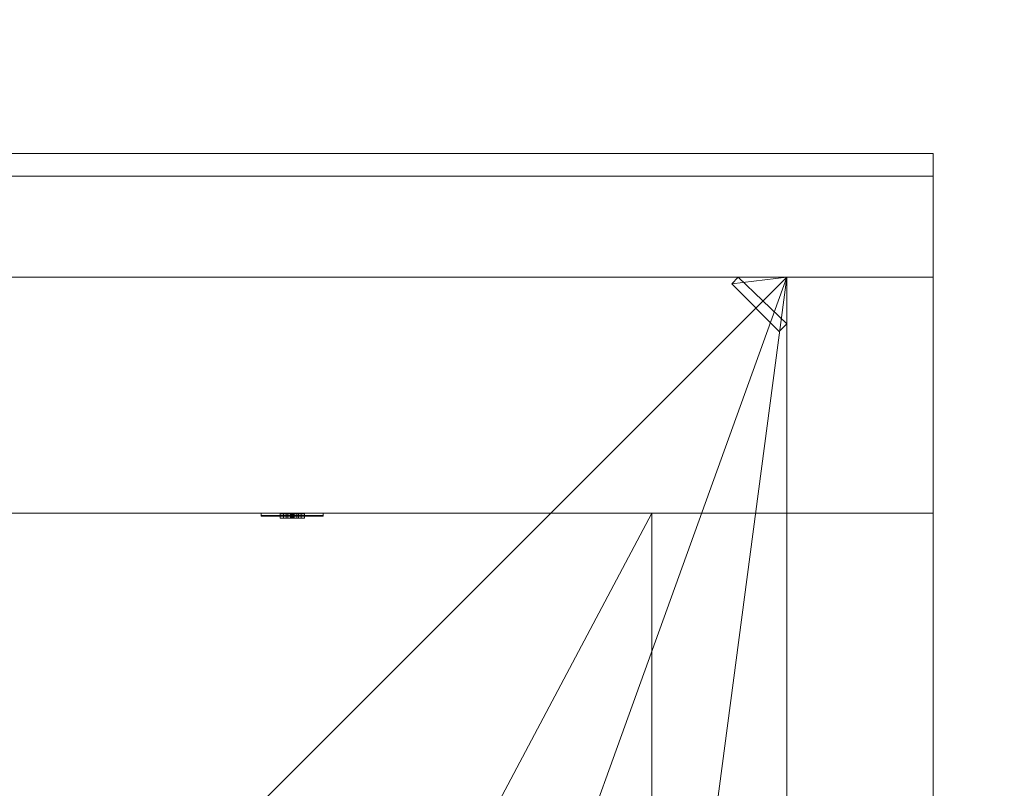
# Model space of a CAD drawing. Header units: inches. Extents: x -263 to 528, y -1 to 602.
# Tile 656 of 656: x 387 to 431, y 310 to 344. Entities that reach past the tile are written whole.
import ezdxf

# ---------------------------------------------------------------- set-up
doc = ezdxf.new("R2010")
doc.units = ezdxf.units.IN
doc.header["$MEASUREMENT"] = 0
for name, color, linetype in [('New_Twindo - Walls', 7, 'Continuous'), ('Twindo - Electrical', 7, 'Continuous'), ('Twindo - Slabs', 7, 'Continuous'), ('Twindo - Walls', 7, 'Continuous')]:
    doc.layers.add(name, color=color, linetype=linetype)

# ---------------------------------------------------------------- blocks, each defined once
blk = doc.blocks.new('Wall_E6B54613-5B14-45D9-8B45-9691F4702782', base_point=(415.5, 322.5))
at = {"layer": 'Twindo - Walls', "lineweight": 0}
mesh = blk.add_polyface(dxfattribs=at)
corners = [(222.5, 322.5, -6), (222.5, 337.5, -6), (428, 337.5, -6), (428, 322.5, -6), (222.5, 322.5, 101), (222.5, 337.5, 101), (428, 337.5, 101), (428, 322.5, 101)]
mesh.append_faces([[corners[k] for k in face] for face in [(0, 1, 2, 3), (1, 0, 4, 5), (1, 5, 6, 2), (7, 3, 2, 6), (4, 0, 3, 7), (5, 4, 7, 6)]], dxfattribs={"color": 254})
blk = doc.blocks.new('Wall_1A432074-22F6-4D23-BD7C-E5F15A753E54', base_point=(415.5, 14))
at = {"layer": 'Twindo - Walls', "lineweight": 0}
mesh = blk.add_polyface(dxfattribs=at)
corners = [(415.5, 322.5, -6), (415.5, 14, -6), (415.5, 14, 101), (415.5, 322.5, 101), (415.5, 20), (415.5, 50), (415.5, 50, 80), (415.5, 20, 80), (428, 322.5, -6), (428, 14, -6), (428, 14, 101), (428, 322.5, 101), (428, 20), (428, 50), (428, 50, 80), (428, 20, 80)]
mesh.append_faces([[corners[k] for k in face] for face in [(8, 9, 1, 0), (1, 9, 10, 2), (3, 2, 10, 11), (0, 3, 11, 8), (12, 13, 5, 4), (13, 14, 6, 5), (14, 15, 7, 6), (15, 12, 4, 7)]], dxfattribs={"color": 254})
mesh.append_faces([[corners[k] for k in face] for face in [(1, 4, 0), (0, 5, 3), (8, 13, 9), (9, 12, 10)]], dxfattribs={"vtx0": -1, "vtx1": -1, "color": 254})
mesh.append_faces([[corners[k] for k in face] for face in [(6, 2, 3), (2, 7, 4), (0, 4, 5), (15, 11, 10), (11, 14, 13), (9, 13, 12)]], dxfattribs={"vtx0": -1, "vtx2": -1, "color": 254})
mesh.append_faces([[corners[k] for k in face] for face in [(6, 7, 2), (5, 6, 3), (1, 2, 4), (15, 14, 11), (12, 15, 10), (8, 11, 13)]], dxfattribs={"vtx1": -1, "vtx2": -1, "color": 254})
blk = doc.blocks.new('Slab_D0BD3B49-249D-4DA8-80D4-D821BCE50D6B', base_point=(-249.5, 387))
at = {"layer": 'Twindo - Slabs', "lineweight": 0}
mesh = blk.add_polyface(dxfattribs=at)
corners = [(-192, 387), (-249.5, 387), (-249.5, 387, -6), (-192, 387, -6), (-89.75, 579.5), (-249.5, 579.5), (-192, 134.5), (-132, 134.5), (-132, 124.5), (10, 124.5), (10, 13.75), (161.5, 13.75), (161.5, 6.5), (252, 6.5), (252, 14), (415.5, 14), (415.5, 322.5), (222.5, 322.5), (222.5, 357.5), (-4, 357.5), (-4, 413), (101.5, 413), (101.5, 553.5), (-89.75, 553.5), (-249.5, 579.5, -6), (-192, 134.5, -6), (-89.75, 579.5, -6), (-89.75, 553.5, -6), (101.5, 553.5, -6), (101.5, 413, -6), (-4, 413, -6), (-4, 357.5, -6), (222.5, 357.5, -6), (222.5, 322.5, -6), (415.5, 322.5, -6), (415.5, 14, -6), (252, 14, -6), (252, 6.5, -6), (161.5, 6.5, -6), (161.5, 13.75, -6), (10, 13.75, -6), (10, 124.5, -6), (-132, 124.5, -6), (-132, 134.5, -6)]
mesh.append_faces([[corners[k] for k in face] for face in [(0, 1, 2, 3), (1, 5, 24, 2), (6, 0, 3, 25), (5, 4, 26, 24), (7, 6, 25, 43), (8, 7, 43, 42), (9, 8, 42, 41), (10, 9, 41, 40), (11, 10, 40, 39), (12, 11, 39, 38), (13, 12, 38, 37), (14, 13, 37, 36), (15, 14, 36, 35), (16, 15, 35, 34), (17, 16, 34, 33), (18, 17, 33, 32), (19, 18, 32, 31), (20, 19, 31, 30), (21, 20, 30, 29), (22, 21, 29, 28), (23, 22, 28, 27), (4, 23, 27, 26)]], dxfattribs={"color": 254})
mesh.append_faces([[corners[k] for k in face] for face in [(22, 20, 21), (16, 14, 15)]], dxfattribs={"vtx0": -1, "color": 254})
mesh.append_faces([[corners[k] for k in face] for face in [(28, 30, 27), (34, 36, 33)]], dxfattribs={"vtx0": -1, "vtx1": -1, "color": 254})
mesh.append_faces([[corners[k] for k in face] for face in [(4, 0, 7), (19, 23, 8), (19, 9, 11), (43, 3, 26), (42, 27, 31), (39, 41, 31)]], dxfattribs={"vtx0": -1, "vtx1": -1, "vtx2": -1, "color": 254})
mesh.append_faces([[corners[k] for k in face] for face in [(23, 7, 8), (19, 8, 9), (17, 11, 12), (17, 12, 13), (17, 13, 14), (3, 24, 26), (43, 26, 27), (39, 31, 32), (39, 32, 33)]], dxfattribs={"vtx0": -1, "vtx2": -1, "color": 254})
mesh.append_faces([[corners[k] for k in face] for face in [(29, 30, 28), (35, 36, 34)]], dxfattribs={"vtx1": -1, "color": 254})
mesh.append_faces([[corners[k] for k in face] for face in [(4, 5, 0), (23, 4, 7), (19, 20, 23), (22, 23, 20), (18, 19, 11), (17, 18, 11), (16, 17, 14), (42, 43, 27), (30, 31, 27), (41, 42, 31), (38, 39, 33), (37, 38, 33), (36, 37, 33)]], dxfattribs={"vtx1": -1, "vtx2": -1, "color": 254})
mesh.append_faces([[corners[k] for k in face] for face in [(5, 1, 0), (0, 6, 7), (9, 10, 11), (3, 2, 24), (43, 25, 3), (39, 40, 41)]], dxfattribs={"vtx2": -1, "color": 254})
blk = doc.blocks.new('Slab_C16FED3F-F51D-4887-95C2-45D370958F54', base_point=(-255.75, 595))
at = {"layer": 'Twindo - Slabs', "lineweight": 0}
mesh = blk.add_polyface(dxfattribs=at)
corners = [(95.5, 568, 128), (95.5, 570, 128), (-75.75, 570, 128), (-75.75, 595, 128), (-255.75, 595, 128), (-255.75, 379, 128), (-198, 379, 128), (-198, 134.5, 128), (-136, 134.5, 128), (-136, 110.5, 128), (6.5, 110.5, 128), (6.5, 6.5, 128), (315.5, 6.5, 128), (315.5, 8, 128), (378.5, 8, 128), (378.5, 6.5, 128), (523, 6.5, 128), (523, 132.25, 128), (421.5, 132.25, 128), (421.5, 333, 128), (239, 333, 128), (239, 391.501, 128), (240, 391.501, 128), (240, 457, 128), (237, 457, 128), (237, 568, 128), (201, 127.5, 128), (201, 128.125, 128), (244.5, 128.125, 128), (244.5, 127.5, 128), (244.5, 15, 128), (161.5, 15, 128), (161.5, 146.5, 128), (200.935, 146.5, 128), (200.997, 146.5, 128), (200.997, 128.5, 128), (95.5, 568, 101), (95.5, 570, 101), (-75.75, 570, 101), (-75.75, 595, 101), (-255.75, 595, 101), (-255.75, 379, 101), (-198, 379, 101), (-198, 134.5, 101), (-136, 134.5, 101), (-136, 110.5, 101), (6.5, 110.5, 101), (6.5, 6.5, 101), (315.5, 6.5, 101), (315.5, 8, 101), (378.5, 8, 101), (378.5, 6.5, 101), (523, 6.5, 101), (523, 132.25, 101), (421.5, 132.25, 101), (421.5, 333, 101), (239, 333, 101), (239, 391.501, 101), (240, 391.501, 101), (240, 457, 101), (237, 457, 101), (237, 568, 101), (201, 127.5, 120), (201, 128, 120), (201, 128.125, 120), (244.5, 128.125, 120), (244.5, 128, 120), (244.5, 127.5, 120), (244.5, 127.5, 101), (244.5, 15, 101), (161.5, 15, 101), (161.5, 146.5, 101), (200.935, 146.5, 101), (200.997, 146.5, 101), (200.997, 128.5, 114.5), (201, 127.5, 101)]
mesh.append_faces([[corners[k] for k in face] for face in [(36, 37, 1, 0), (37, 38, 2, 1), (38, 39, 3, 2), (39, 40, 4, 3), (40, 41, 5, 4), (41, 42, 6, 5), (42, 43, 7, 6), (43, 44, 8, 7), (44, 45, 9, 8), (45, 46, 10, 9), (46, 47, 11, 10), (47, 48, 12, 11), (48, 49, 13, 12), (49, 50, 14, 13), (50, 51, 15, 14), (51, 52, 16, 15), (52, 53, 17, 16), (53, 54, 18, 17), (54, 55, 19, 18), (55, 56, 20, 19), (56, 57, 21, 20), (57, 58, 22, 21), (58, 59, 23, 22), (59, 60, 24, 23), (60, 61, 25, 24), (61, 36, 0, 25), (28, 27, 64, 65), (69, 70, 31, 30), (70, 71, 32, 31), (33, 32, 71, 72), (33, 72, 73, 34), (34, 73, 74, 35), (62, 67, 66, 63), (65, 64, 63, 66), (67, 62, 75, 68), (72, 74, 73)]], dxfattribs={"color": 254})
mesh.append_faces([[corners[k] for k in face] for face in [(23, 21, 22), (27, 63, 64), (29, 66, 67), (29, 69, 30), (75, 74, 72), (52, 54, 53)]], dxfattribs={"vtx0": -1, "color": 254})
mesh.append_faces([[corners[k] for k in face] for face in [(16, 18, 15), (59, 57, 60)]], dxfattribs={"vtx0": -1, "vtx1": -1, "color": 254})
mesh.append_faces([[corners[k] for k in face] for face in [(3, 6, 8), (31, 0, 11), (0, 32, 34), (24, 34, 27), (20, 24, 27), (28, 30, 12), (20, 28, 13), (75, 26, 74), (44, 42, 39), (47, 36, 70), (75, 60, 56), (49, 68, 56)]], dxfattribs={"vtx0": -1, "vtx1": -1, "vtx2": -1, "color": 254})
mesh.append_faces([[corners[k] for k in face] for face in [(2, 8, 9), (2, 9, 10), (0, 10, 11), (20, 27, 28), (30, 11, 12), (28, 12, 13), (20, 13, 14), (18, 14, 15), (42, 40, 39), (44, 39, 38), (46, 38, 37), (46, 37, 36), (72, 36, 61), (75, 61, 60), (47, 70, 69), (49, 69, 68), (50, 56, 55), (50, 55, 54)]], dxfattribs={"vtx0": -1, "vtx2": -1, "color": 254})
mesh.append_faces([[corners[k] for k in face] for face in [(17, 18, 16), (58, 57, 59)]], dxfattribs={"vtx1": -1, "color": 254})
mesh.append_faces([[corners[k] for k in face] for face in [(3, 4, 6), (2, 3, 8), (1, 2, 10), (0, 1, 10), (31, 32, 0), (25, 0, 34), (24, 25, 34), (20, 21, 24), (23, 24, 21), (30, 31, 11), (19, 20, 14), (18, 19, 14), (45, 44, 38), (46, 45, 38), (47, 46, 36), (71, 70, 36), (72, 71, 36), (75, 72, 61), (57, 56, 60), (68, 75, 56), (48, 47, 69), (49, 48, 69), (50, 49, 56), (51, 50, 54), (52, 51, 54)]], dxfattribs={"vtx1": -1, "vtx2": -1, "color": 254})
mesh.append_faces([[corners[k] for k in face] for face in [(4, 5, 6), (6, 7, 8), (26, 35, 74), (42, 41, 40), (44, 43, 42)]], dxfattribs={"vtx2": -1, "color": 254})
mesh.append_faces([[corners[k] for k in face] for face in [(27, 26, 62, 63), (29, 28, 65, 66), (29, 67, 68, 69)]], dxfattribs={"vtx3": -1, "color": 254})
blk = doc.blocks.new('Object_71E7AAE9-EE43-4599-9B09-F14EE139E9EF')
at = {"layer": 'Twindo - Electrical', "lineweight": 0}
mesh = blk.add_polyface(dxfattribs=at)
corners = [(398.156, 322.362, 11.672), (400.844, 322.362, 11.672), (400.844, 322.362, 16.328), (398.156, 322.362, 16.328), (399.894, 322.362, 12.819), (399.106, 322.362, 12.819), (398.956, 322.362, 13.291), (399.106, 322.362, 13.764), (399.894, 322.362, 13.764), (400.044, 322.362, 13.291), (399.106, 322.362, 15.181), (399.894, 322.362, 15.181), (400.044, 322.362, 14.709), (399.894, 322.362, 14.236), (399.106, 322.362, 14.236), (398.956, 322.362, 14.709), (398.148, 322.363, 11.663), (400.852, 322.363, 11.663), (400.852, 322.363, 16.337), (398.148, 322.363, 16.337), (399.894, 322.466, 12.819), (399.106, 322.466, 12.819), (398.956, 322.466, 13.291), (399.106, 322.466, 13.764), (399.894, 322.466, 13.764), (400.044, 322.466, 13.291), (399.106, 322.466, 15.181), (399.894, 322.466, 15.181), (400.044, 322.466, 14.709), (399.894, 322.466, 14.236), (399.106, 322.466, 14.236), (398.956, 322.466, 14.709), (398.132, 322.372, 11.648), (400.868, 322.372, 11.648), (400.868, 322.372, 16.352), (398.132, 322.372, 16.352), (398.123, 322.388, 11.639), (400.877, 322.388, 11.639), (400.877, 322.388, 16.361), (398.123, 322.388, 16.361), (398.122, 322.397, 11.638), (400.878, 322.397, 11.638), (400.878, 322.397, 16.362), (398.122, 322.397, 16.362), (398.122, 322.5, 11.638), (400.878, 322.5, 11.638), (400.878, 322.5, 16.362), (398.122, 322.5, 16.362)]
mesh.append_faces([[corners[k] for k in face] for face in [(1, 0, 16, 17), (2, 1, 17, 18), (3, 2, 18, 19), (0, 3, 19, 16), (4, 20, 21, 5), (5, 21, 22, 6), (6, 22, 23, 7), (7, 23, 24, 8), (8, 24, 25, 9), (9, 25, 20, 4), (11, 10, 26, 27), (12, 11, 27, 28), (13, 12, 28, 29), (14, 13, 29, 30), (15, 14, 30, 31), (10, 15, 31, 26), (17, 16, 32, 33), (18, 17, 33, 34), (19, 18, 34, 35), (16, 19, 35, 32), (33, 32, 36, 37), (34, 33, 37, 38), (35, 34, 38, 39), (32, 35, 39, 36), (37, 36, 40, 41), (38, 37, 41, 42), (39, 38, 42, 43), (36, 39, 43, 40), (41, 40, 44, 45), (42, 41, 45, 46), (43, 42, 46, 47), (40, 43, 47, 44), (46, 45, 44, 47)]], dxfattribs={"color": 7})
mesh.append_faces([[corners[k] for k in face] for face in [(22, 25, 24, 23), (28, 31, 30, 29)]], dxfattribs={"vtx0": -1, "color": 7})
mesh.append_faces([[corners[k] for k in face] for face in [(1, 4, 0), (0, 6, 3)]], dxfattribs={"vtx0": -1, "vtx1": -1, "color": 7})
mesh.append_faces([[corners[k] for k in face] for face in [(2, 13, 8), (7, 14, 3)]], dxfattribs={"vtx0": -1, "vtx1": -1, "vtx2": -1, "color": 7})
mesh.append_faces([[corners[k] for k in face] for face in [(10, 2, 3), (2, 11, 12), (2, 12, 13), (7, 13, 14), (2, 8, 9), (1, 9, 4), (0, 4, 5), (0, 5, 6)]], dxfattribs={"vtx0": -1, "vtx2": -1, "color": 7})
mesh.append_faces([[corners[k] for k in face] for face in [(10, 11, 2), (15, 10, 3), (14, 15, 3), (7, 8, 13), (6, 7, 3), (1, 2, 9)]], dxfattribs={"vtx1": -1, "vtx2": -1, "color": 7})
mesh.append_faces([[corners[k] for k in face] for face in [(22, 21, 20, 25), (28, 27, 26, 31)]], dxfattribs={"vtx3": -1, "color": 7})
mesh = blk.add_polyface(dxfattribs=at)
corners = [(399.894, 322.466, 12.819), (400.044, 322.466, 13.291), (400.044, 322.283, 13.291), (399.894, 322.283, 12.819), (399.894, 322.466, 13.764), (399.894, 322.283, 13.764), (399.106, 322.466, 13.764), (399.106, 322.283, 13.764), (398.956, 322.466, 13.291), (398.956, 322.283, 13.291), (399.106, 322.466, 12.819), (399.106, 322.283, 12.819), (399.303, 322.466, 13.291), (399.224, 322.466, 13.291), (399.224, 322.283, 13.291), (399.303, 322.283, 13.291), (399.224, 322.466, 13.528), (399.224, 322.283, 13.528), (399.303, 322.466, 13.528), (399.303, 322.283, 13.528), (399.697, 322.466, 13.291), (399.697, 322.466, 13.528), (399.697, 322.283, 13.528), (399.697, 322.283, 13.291), (399.776, 322.466, 13.528), (399.776, 322.283, 13.528), (399.776, 322.466, 13.291), (399.776, 322.283, 13.291), (399.421, 322.466, 12.898), (399.421, 322.466, 12.976), (399.421, 322.283, 12.976), (399.421, 322.283, 12.898), (399.432, 322.466, 13.016), (399.432, 322.283, 13.016), (399.461, 322.466, 13.045), (399.461, 322.283, 13.045), (399.5, 322.466, 13.055), (399.5, 322.283, 13.055), (399.539, 322.466, 13.045), (399.539, 322.283, 13.045), (399.568, 322.466, 13.016), (399.568, 322.283, 13.016), (399.579, 322.466, 12.976), (399.579, 322.283, 12.976), (399.579, 322.466, 12.898), (399.579, 322.283, 12.898)]
mesh.append_faces([[corners[k] for k in face] for face in [(0, 1, 2, 3), (1, 4, 5, 2), (4, 6, 7, 5), (6, 8, 9, 7), (8, 10, 11, 9), (10, 0, 3, 11), (12, 13, 14, 15), (13, 16, 17, 14), (16, 18, 19, 17), (18, 12, 15, 19), (20, 21, 22, 23), (21, 24, 25, 22), (24, 26, 27, 25), (26, 20, 23, 27), (28, 29, 30, 31), (29, 32, 33, 30), (32, 34, 35, 33), (34, 36, 37, 35), (36, 38, 39, 37), (38, 40, 41, 39), (40, 42, 43, 41), (42, 44, 45, 43), (44, 28, 31, 45)]], dxfattribs={"color": 7})
mesh.append_faces([[corners[k] for k in face] for face in [(10, 28, 0), (0, 44, 1), (3, 45, 11), (11, 31, 9)]], dxfattribs={"vtx0": -1, "vtx1": -1, "color": 7})
mesh.append_faces([[corners[k] for k in face] for face in [(24, 18, 4), (8, 1, 36), (17, 22, 7), (2, 9, 37)]], dxfattribs={"vtx0": -1, "vtx1": -1, "vtx2": -1, "color": 7})
mesh.append_faces([[corners[k] for k in face] for face in [(18, 6, 4), (8, 16, 13), (12, 21, 20), (26, 4, 1), (8, 36, 34), (8, 34, 32), (8, 32, 29), (8, 29, 28), (0, 28, 44), (22, 5, 7), (2, 25, 27), (23, 19, 15), (14, 7, 9), (2, 37, 39), (2, 39, 41), (2, 41, 43), (2, 43, 45), (11, 45, 31)]], dxfattribs={"vtx0": -1, "vtx2": -1, "color": 7})
mesh.append_faces([[corners[k] for k in face] for face in [(18, 16, 6), (8, 6, 16), (12, 18, 21), (26, 24, 4), (38, 36, 1), (40, 38, 1), (42, 40, 1), (44, 42, 1), (10, 8, 28), (22, 25, 5), (2, 5, 25), (23, 22, 19), (14, 17, 7), (35, 37, 9), (33, 35, 9), (30, 33, 9), (31, 30, 9), (3, 2, 45)]], dxfattribs={"vtx1": -1, "vtx2": -1, "color": 7})
mesh = blk.add_polyface(dxfattribs=at)
corners = [(399.894, 322.466, 14.236), (400.044, 322.466, 14.709), (400.044, 322.283, 14.709), (399.894, 322.283, 14.236), (399.894, 322.466, 15.181), (399.894, 322.283, 15.181), (399.106, 322.466, 15.181), (399.106, 322.283, 15.181), (398.956, 322.466, 14.709), (398.956, 322.283, 14.709), (399.106, 322.466, 14.236), (399.106, 322.283, 14.236), (399.303, 322.466, 14.709), (399.224, 322.466, 14.709), (399.224, 322.283, 14.709), (399.303, 322.283, 14.709), (399.224, 322.466, 14.945), (399.224, 322.283, 14.945), (399.303, 322.466, 14.945), (399.303, 322.283, 14.945), (399.697, 322.466, 14.709), (399.697, 322.466, 14.945), (399.697, 322.283, 14.945), (399.697, 322.283, 14.709), (399.776, 322.466, 14.945), (399.776, 322.283, 14.945), (399.776, 322.466, 14.709), (399.776, 322.283, 14.709), (399.421, 322.466, 14.315), (399.421, 322.466, 14.394), (399.421, 322.283, 14.394), (399.421, 322.283, 14.315), (399.432, 322.466, 14.433), (399.432, 322.283, 14.433), (399.461, 322.466, 14.462), (399.461, 322.283, 14.462), (399.5, 322.466, 14.472), (399.5, 322.283, 14.472), (399.539, 322.466, 14.462), (399.539, 322.283, 14.462), (399.568, 322.466, 14.433), (399.568, 322.283, 14.433), (399.579, 322.466, 14.394), (399.579, 322.283, 14.394), (399.579, 322.466, 14.315), (399.579, 322.283, 14.315)]
mesh.append_faces([[corners[k] for k in face] for face in [(0, 1, 2, 3), (1, 4, 5, 2), (4, 6, 7, 5), (6, 8, 9, 7), (8, 10, 11, 9), (10, 0, 3, 11), (12, 13, 14, 15), (13, 16, 17, 14), (16, 18, 19, 17), (18, 12, 15, 19), (20, 21, 22, 23), (21, 24, 25, 22), (24, 26, 27, 25), (26, 20, 23, 27), (28, 29, 30, 31), (29, 32, 33, 30), (32, 34, 35, 33), (34, 36, 37, 35), (36, 38, 39, 37), (38, 40, 41, 39), (40, 42, 43, 41), (42, 44, 45, 43), (44, 28, 31, 45)]], dxfattribs={"color": 7})
mesh.append_faces([[corners[k] for k in face] for face in [(10, 28, 0), (0, 44, 1), (3, 45, 11), (11, 31, 9)]], dxfattribs={"vtx0": -1, "vtx1": -1, "color": 7})
mesh.append_faces([[corners[k] for k in face] for face in [(24, 18, 4), (8, 1, 36), (17, 22, 7), (2, 9, 37)]], dxfattribs={"vtx0": -1, "vtx1": -1, "vtx2": -1, "color": 7})
mesh.append_faces([[corners[k] for k in face] for face in [(18, 6, 4), (8, 16, 13), (12, 21, 20), (26, 4, 1), (8, 36, 34), (8, 34, 32), (8, 32, 29), (8, 29, 28), (0, 28, 44), (22, 5, 7), (2, 25, 27), (23, 19, 15), (14, 7, 9), (2, 37, 39), (2, 39, 41), (2, 41, 43), (2, 43, 45), (11, 45, 31)]], dxfattribs={"vtx0": -1, "vtx2": -1, "color": 7})
mesh.append_faces([[corners[k] for k in face] for face in [(18, 16, 6), (8, 6, 16), (12, 18, 21), (26, 24, 4), (38, 36, 1), (40, 38, 1), (42, 40, 1), (44, 42, 1), (10, 8, 28), (22, 25, 5), (2, 5, 25), (23, 22, 19), (14, 17, 7), (35, 37, 9), (33, 35, 9), (30, 33, 9), (31, 30, 9), (3, 2, 45)]], dxfattribs={"vtx1": -1, "vtx2": -1, "color": 7})
blk = doc.blocks.new('Wall_8286F792-016B-4E30-BEBC-8AF95CF478D0', base_point=(239, 333))
at = {"layer": 'Twindo - Walls', "lineweight": 0}
mesh = blk.add_polyface(dxfattribs=at)
corners = [(239, 338.5, 101), (239, 338.5, 254), (239, 338.5, 320), (428, 338.5, 320), (428, 338.5, 101), (239, 333, 101), (239, 333, 254), (239, 333, 320), (428, 333, 320), (428, 333, 101)]
mesh.append_faces([[corners[k] for k in face] for face in [(3, 2, 7, 8), (4, 3, 8, 9), (9, 5, 0, 4)]], dxfattribs={"color": 254})
mesh.append_faces([[corners[k] for k in face] for face in [(0, 3, 4), (5, 2, 1, 0), (8, 5, 9)]], dxfattribs={"vtx0": -1, "color": 254})
mesh.append_faces([[corners[k] for k in face] for face in [(0, 1, 2, 3), (5, 6, 7, 2), (8, 7, 6, 5)]], dxfattribs={"vtx3": -1, "color": 254})
blk = doc.blocks.new('Slab_A3746481-2909-4108-A365-6002FE2AB3C6', base_point=(95.5, 568))
at = {"layer": 'Twindo - Slabs', "lineweight": 0}
mesh = blk.add_polyface(dxfattribs=at)
corners = [(95.5, 568, 254), (95.5, 568, 248), (95.5, 395.501, 248), (95.5, 395.501, 254), (237, 568, 254), (237, 568, 248), (237, 457, 248), (240, 457, 248), (240, 391.501, 248), (239, 391.501, 248), (239, 192.5, 248), (421.5, 192.5, 248), (421.5, 132.25, 248), (523, 132.25, 248), (523, 6.5, 248), (378.5, 6.5, 248), (378.5, 8, 248), (315.5, 8, 248), (315.5, 6.5, 248), (150.5, 6.5, 248), (150.5, 197, 248), (155, 197, 248), (155, 397.501, 248), (113, 397.501, 248), (113, 395.501, 248), (201, 383.001, 248), (170, 383.001, 248), (170, 205.5, 248), (201, 205.5, 248), (378.6, 174.5, 248), (261.6, 174.5, 248), (261.6, 108.5, 248), (342.106, 108.5, 248), (378.6, 144.994, 248), (113, 395.501, 254), (113, 397.501, 254), (155, 397.501, 254), (155, 197, 254), (150.5, 197, 254), (150.5, 6.5, 254), (315.5, 6.5, 254), (315.5, 8, 254), (378.5, 8, 254), (378.5, 6.5, 254), (523, 6.5, 254), (523, 132.25, 254), (421.5, 132.25, 254), (421.5, 192.5, 254), (239, 192.5, 254), (239, 391.501, 254), (240, 391.501, 254), (240, 457, 254), (237, 457, 254), (170, 205.5, 254), (170, 383.001, 254), (201, 383.001, 254), (201, 205.5, 254), (261.6, 108.5, 254), (261.6, 174.5, 254), (378.6, 174.5, 254), (378.6, 144.994, 254), (342.106, 108.5, 254)]
mesh.append_faces([[corners[k] for k in face] for face in [(0, 1, 2, 3), (4, 5, 1, 0), (3, 2, 24, 34), (52, 6, 5, 4), (51, 7, 6, 52), (50, 8, 7, 51), (49, 9, 8, 50), (48, 10, 9, 49), (47, 11, 10, 48), (46, 12, 11, 47), (45, 13, 12, 46), (44, 14, 13, 45), (43, 15, 14, 44), (42, 16, 15, 43), (41, 17, 16, 42), (40, 18, 17, 41), (39, 19, 18, 40), (38, 20, 19, 39), (37, 21, 20, 38), (36, 22, 21, 37), (35, 23, 22, 36), (34, 24, 23, 35), (54, 26, 25, 55), (53, 27, 26, 54), (56, 28, 27, 53), (55, 25, 28, 56), (58, 30, 29, 59), (57, 31, 30, 58), (61, 32, 31, 57), (60, 33, 32, 61), (59, 29, 33, 60)]], dxfattribs={"color": 254})
mesh.append_faces([[corners[k] for k in face] for face in [(14, 12, 13), (51, 49, 50)]], dxfattribs={"vtx0": -1, "color": 254})
mesh.append_faces([[corners[k] for k in face] for face in [(7, 9, 6), (44, 46, 43)]], dxfattribs={"vtx0": -1, "vtx1": -1, "color": 254})
mesh.append_faces([[corners[k] for k in face] for face in [(19, 21, 27), (26, 22, 1), (28, 6, 10), (19, 28, 10), (19, 10, 31), (15, 33, 12), (0, 36, 54), (53, 37, 39), (48, 52, 56), (48, 56, 39), (57, 48, 39), (46, 60, 43)]], dxfattribs={"vtx0": -1, "vtx1": -1, "vtx2": -1, "color": 254})
mesh.append_faces([[corners[k] for k in face] for face in [(23, 2, 1), (26, 21, 22), (19, 27, 28), (25, 1, 5), (28, 5, 6), (17, 31, 32), (16, 32, 33), (29, 10, 11), (33, 11, 12), (0, 34, 35), (0, 35, 36), (53, 36, 37), (0, 54, 55), (52, 55, 56), (57, 39, 40), (57, 40, 41), (61, 41, 42), (48, 58, 59), (60, 42, 43), (46, 59, 60)]], dxfattribs={"vtx0": -1, "vtx2": -1, "color": 254})
mesh.append_faces([[corners[k] for k in face] for face in [(8, 9, 7), (45, 46, 44)]], dxfattribs={"vtx1": -1, "color": 254})
mesh.append_faces([[corners[k] for k in face] for face in [(22, 23, 1), (26, 27, 21), (25, 26, 1), (28, 25, 5), (9, 10, 6), (30, 31, 10), (18, 19, 31), (17, 18, 31), (16, 17, 32), (15, 16, 33), (29, 30, 10), (33, 29, 11), (14, 15, 12), (53, 54, 36), (56, 53, 39), (4, 0, 55), (52, 4, 55), (48, 49, 52), (51, 52, 49), (57, 58, 48), (61, 57, 41), (60, 61, 42), (47, 48, 59), (46, 47, 59)]], dxfattribs={"vtx1": -1, "vtx2": -1, "color": 254})
mesh.append_faces([[corners[k] for k in face] for face in [(23, 24, 2), (19, 20, 21), (0, 3, 34), (37, 38, 39)]], dxfattribs={"vtx2": -1, "color": 254})
blk = doc.blocks.new('Slab_71F202FD-5CC9-4EB5-992C-F668C054561A', base_point=(243.5, 269.503))
at = {"layer": 'Twindo - Slabs', "lineweight": 0}
mesh = blk.add_polyface(dxfattribs=at)
corners = [(243.5, 201, 320), (243.5, 201, 314), (421.5, 201, 314), (421.5, 201, 320), (243.5, 333, 320), (243.5, 333, 314), (421.5, 333, 314), (278.5, 236, 314), (386.5, 236, 314), (386.5, 298, 314), (278.5, 298, 314), (421.5, 333, 320), (386.5, 298, 320), (386.5, 236, 320), (278.5, 236, 320), (278.5, 298, 320)]
mesh.append_faces([[corners[k] for k in face] for face in [(0, 1, 2, 3), (4, 5, 1, 0), (3, 2, 6, 11), (11, 6, 5, 4), (13, 8, 7, 14), (12, 9, 8, 13), (15, 10, 9, 12), (14, 7, 10, 15)]], dxfattribs={"color": 254})
mesh.append_faces([[corners[k] for k in face] for face in [(2, 8, 6), (6, 9, 5), (11, 12, 3), (3, 13, 0)]], dxfattribs={"vtx0": -1, "vtx1": -1, "color": 254})
mesh.append_faces([[corners[k] for k in face] for face in [(10, 1, 5), (1, 7, 8), (6, 8, 9), (14, 4, 0), (4, 15, 12), (3, 12, 13)]], dxfattribs={"vtx0": -1, "vtx2": -1, "color": 254})
mesh.append_faces([[corners[k] for k in face] for face in [(10, 7, 1), (9, 10, 5), (2, 1, 8), (14, 15, 4), (13, 14, 0), (11, 4, 12)]], dxfattribs={"vtx1": -1, "vtx2": -1, "color": 254})
blk = doc.blocks.new('Wall_0D5DDD5B-35A5-43C6-A93F-E376FCF19496', base_point=(421.5, 201))
at = {"layer": 'New_Twindo - Walls', "lineweight": 0}
mesh = blk.add_polyface(dxfattribs=at)
corners = [(421.5, 201, 128), (421.5, 201, 320), (421.5, 333, 320), (421.5, 333, 101), (421.5, 201, 101), (421.5, 307.493, 224), (421.5, 227.493, 224), (421.5, 227.493, 154), (421.5, 307.493, 154), (421.5, 304.493, 266), (421.5, 304.493, 297), (421.5, 274.493, 297), (421.5, 274.493, 266), (421.5, 230.493, 266), (421.5, 260.493, 266), (421.5, 260.493, 297), (421.5, 230.493, 297), (428, 201, 128), (428, 201, 254), (428, 201, 320), (428, 201, 101), (428, 333, 320), (428, 333, 101), (428, 307.493, 224), (428, 227.493, 224), (428, 227.493, 154), (428, 307.493, 154), (428, 304.493, 297), (428, 304.493, 266), (428, 274.493, 297), (428, 274.493, 266), (428, 230.493, 266), (428, 260.493, 266), (428, 260.493, 297), (428, 230.493, 297)]
mesh.append_faces([[corners[k] for k in face] for face in [(21, 2, 1, 19), (3, 2, 21, 22), (4, 3, 22, 20), (6, 5, 23, 24), (7, 6, 24, 25), (8, 7, 25, 26), (5, 8, 26, 23), (27, 10, 9, 28), (29, 11, 10, 27), (30, 12, 11, 29), (28, 9, 12, 30), (31, 32, 14, 13), (32, 33, 15, 14), (33, 34, 16, 15), (34, 31, 13, 16)]], dxfattribs={"color": 254})
mesh.append_faces([[corners[k] for k in face] for face in [(17, 4, 20)]], dxfattribs={"vtx0": -1, "color": 254})
mesh.append_faces([[corners[k] for k in face] for face in [(4, 7, 3), (3, 8, 2), (22, 26, 20)]], dxfattribs={"vtx0": -1, "vtx1": -1, "color": 254})
mesh.append_faces([[corners[k] for k in face] for face in [(10, 15, 2), (13, 12, 6), (1, 13, 6), (5, 9, 2), (4, 1, 7), (34, 29, 19), (28, 32, 23), (21, 28, 23), (24, 31, 19), (20, 25, 19)]], dxfattribs={"vtx0": -1, "vtx1": -1, "vtx2": -1, "color": 254})
mesh.append_faces([[corners[k] for k in face] for face in [(15, 1, 2), (1, 16, 13), (14, 11, 12), (5, 12, 9), (1, 6, 7), (3, 7, 8), (29, 21, 19), (21, 27, 28), (30, 33, 32), (24, 32, 31), (21, 23, 26), (20, 26, 25)]], dxfattribs={"vtx0": -1, "vtx2": -1, "color": 254})
mesh.append_faces([[corners[k] for k in face] for face in [(17, 1, 0, 4)]], dxfattribs={"vtx0": -1, "vtx3": -1, "color": 254})
mesh.append_faces([[corners[k] for k in face] for face in [(15, 16, 1), (14, 15, 11), (9, 10, 2), (5, 6, 12), (8, 5, 2), (29, 27, 21), (30, 29, 33), (31, 34, 19), (24, 23, 32), (25, 24, 19), (22, 21, 26)]], dxfattribs={"vtx1": -1, "vtx2": -1, "color": 254})
mesh.append_faces([[corners[k] for k in face] for face in [(17, 18, 19, 1)]], dxfattribs={"vtx3": -1, "color": 254})
blk = doc.blocks.new('Slab_A94899AC-E489-4358-A82F-E0B3BF2B7012', base_point=(421.162, 330.588))
at = {"layer": 'Twindo - Electrical', "lineweight": 0}
mesh = blk.add_polyface(dxfattribs=at)
corners = [(421.162, 330.588, 219), (421.162, 330.588, 214), (421.5, 330.927, 214), (421.5, 330.927, 219), (419.044, 332.706, 219), (419.044, 332.706, 214), (419.338, 333, 214), (421.5, 333, 214), (421.5, 333, 219), (419.338, 333, 219)]
mesh.append_faces([[corners[k] for k in face] for face in [(0, 1, 2, 3), (4, 5, 1, 0), (3, 2, 7, 8), (9, 6, 5, 4), (8, 7, 6, 9)]], dxfattribs={"color": 254})
mesh.append_faces([[corners[k] for k in face] for face in [(2, 6, 7), (4, 8, 9)]], dxfattribs={"vtx0": -1, "color": 254})
mesh.append_faces([[corners[k] for k in face] for face in [(2, 1, 5, 6), (4, 0, 3, 8)]], dxfattribs={"vtx3": -1, "color": 254})

msp = doc.modelspace()

# ---------------------------------------------------------------- block references
at = {"layer": 'New_Twindo - Walls', "color": 7, "lineweight": 35}
msp.add_blockref('Wall_0D5DDD5B-35A5-43C6-A93F-E376FCF19496', (421.5, 201), dxfattribs=at)
at = {"layer": 'Twindo - Electrical', "color": 251, "linetype": 'Continuous', "lineweight": 18, "true_color": 0x4a4a4a}
msp.add_blockref('Slab_A94899AC-E489-4358-A82F-E0B3BF2B7012', (421.162, 330.588), dxfattribs=at)
at = {"layer": 'Twindo - Electrical', "color": 36, "linetype": 'Continuous', "lineweight": 18, "true_color": 0x783c00}
msp.add_blockref('Object_71E7AAE9-EE43-4599-9B09-F14EE139E9EF', (0, 0), dxfattribs=at)
at = {"layer": 'Twindo - Slabs', "color": 251, "linetype": 'Continuous', "lineweight": 18, "true_color": 0x4a4a4a}
for name, p in [('Slab_C16FED3F-F51D-4887-95C2-45D370958F54', (-255.75, 595)), ('Slab_D0BD3B49-249D-4DA8-80D4-D821BCE50D6B', (-249.5, 387)), ('Slab_A3746481-2909-4108-A365-6002FE2AB3C6', (95.5, 568)), ('Slab_71F202FD-5CC9-4EB5-992C-F668C054561A', (243.5, 269.503))]:
    msp.add_blockref(name, p, dxfattribs=at)
at = {"layer": 'Twindo - Walls', "color": 7, "lineweight": 35}
for name, p in [('Wall_8286F792-016B-4E30-BEBC-8AF95CF478D0', (239, 333)), ('Wall_E6B54613-5B14-45D9-8B45-9691F4702782', (415.5, 322.5)), ('Wall_1A432074-22F6-4D23-BD7C-E5F15A753E54', (415.5, 14))]:
    msp.add_blockref(name, p, dxfattribs=at)

doc.saveas('drawing.dxf')
